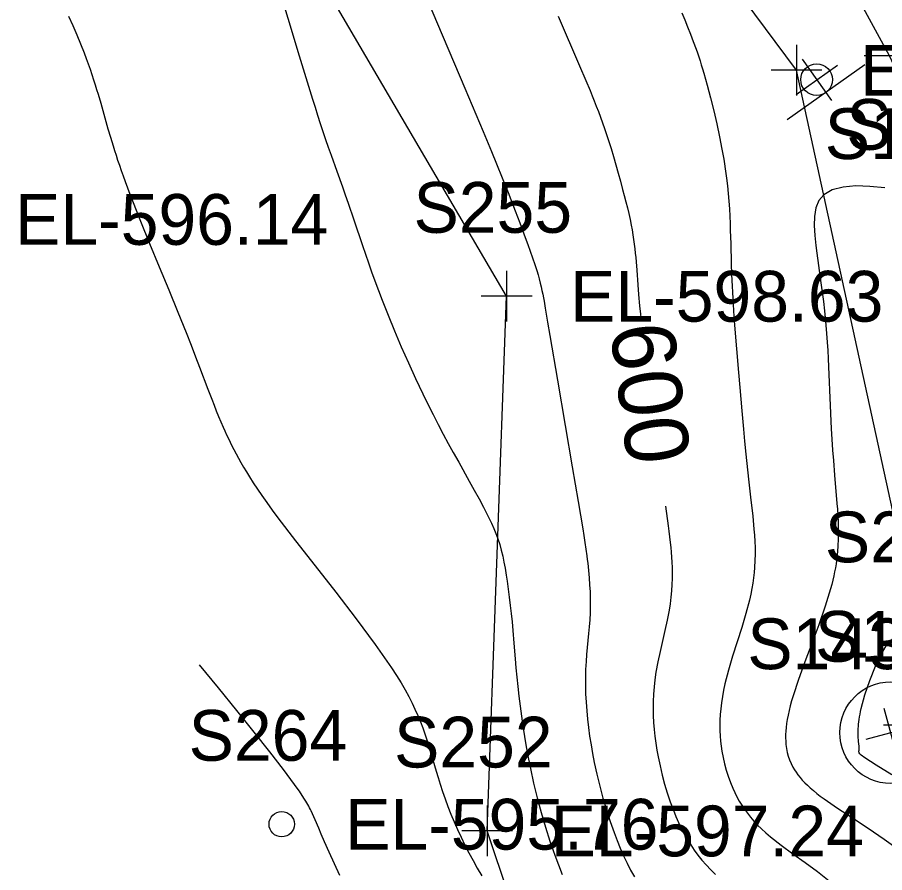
# Model space of a CAD drawing. Extents: x 1729869 to 1735532, y 648588 to 653771.
# Drawn here: x 1730257.5 to 1730325.8, y 652885.6 to 652953 of the extents above; entities that cross this region are included whole.
import ezdxf

# ---------------------------------------------------------------- set-up
doc = ezdxf.new("R2010")
doc.units = 0
for name, color, linetype in [('SURVEY - CONTOURS - Index with Text', 7, 'Continuous'), ('SURVEY - CONTOURS - Intermediate with optional Text', 7, 'Continuous'), ('SURVEY - DTM - Breaklines', 7, 'Continuous'), ('SURVEY - DTM - Breaklines - Points - Elevations', 7, 'Continuous'), ('SURVEY - DTM - Breaklines - Points - Locators', 7, 'Continuous'), ('SURVEY - DTM - Breaklines - Points - Numbers', 7, 'Continuous'), ('SURVEY - DTM - Spot Points - Elevations', 7, 'Continuous'), ('SURVEY - DTM - Spot Points - Locators', 7, 'Continuous'), ('SURVEY - DTM - Spot Points - Point Numbers', 7, 'Continuous'), ('SURVEY - TRAFFIC CONTROL - Signs - Points - Locators', 7, 'Continuous'), ('SURVEY - TRAFFIC CONTROL - Signs - Points - Numbers', 7, 'Continuous'), ('SURVEY - TRAFFIC CONTROL - Signs and Devices with Text', 7, 'Continuous'), ('SURVEY - TRANSPORTATION - Features - Points - Numbers', 7, 'Continuous'), ('SURVEY - UTILITIES - Cable (Underground) - Points - Locators', 7, 'Continuous'), ('SURVEY - UTILITIES - Cable (Underground) - Points - Numbers', 7, 'Continuous')]:
    doc.layers.add(name, color=color, linetype=linetype)

msp = doc.modelspace()

# ---------------------------------------------------------------- linework, layer by layer
at = {"layer": 'SURVEY - CONTOURS - Index with Text'}
for points in [[(1730300.115, 652953.068), (1730301.798, 652949.164), (1730302.292, 652948.002), (1730302.622, 652947.21), (1730302.787, 652946.808), (1730302.95, 652946.4), (1730303.113, 652945.986), (1730303.279, 652945.555), (1730303.443, 652945.117), (1730303.605, 652944.67), (1730303.766, 652944.216), (1730303.924, 652943.753), (1730304.079, 652943.281), (1730304.277, 652942.65), (1730304.471, 652942.007), (1730304.659, 652941.359), (1730304.841, 652940.71), (1730305.017, 652940.066), (1730305.188, 652939.431), (1730305.318, 652938.939), (1730305.443, 652938.456), (1730305.562, 652937.982), (1730305.673, 652937.518), (1730305.775, 652937.062), (1730305.866, 652936.615), (1730305.937, 652936.229), (1730306, 652935.849), (1730306.055, 652935.475), (1730306.103, 652935.108), (1730306.146, 652934.747), (1730306.183, 652934.391), (1730306.215, 652934.054), (1730306.244, 652933.721), (1730306.294, 652933.066), (1730306.381, 652931.916), (1730306.443, 652931.154), (1730306.524, 652930.253), (1730306.59, 652929.592), (1730306.617, 652929.345)], [(1730308.561, 652914.471), (1730308.78, 652912.921), (1730308.838, 652912.485), (1730308.892, 652912.048), (1730308.942, 652911.609), (1730308.981, 652911.222), (1730309.015, 652910.832), (1730309.043, 652910.44), (1730309.065, 652910.043), (1730309.079, 652909.641), (1730309.086, 652909.233), (1730309.083, 652908.763), (1730309.067, 652908.284), (1730309.038, 652907.795), (1730308.993, 652907.296), (1730308.931, 652906.785), (1730308.851, 652906.263), (1730308.701, 652905.475), (1730308.522, 652904.668), (1730308.137, 652903.022), (1730307.958, 652902.196), (1730307.807, 652901.378), (1730307.723, 652900.796), (1730307.659, 652900.22), (1730307.616, 652899.65), (1730307.592, 652899.084), (1730307.587, 652898.522), (1730307.6, 652897.963), (1730307.628, 652897.421), (1730307.672, 652896.88), (1730307.73, 652896.339), (1730307.803, 652895.798), (1730307.89, 652895.255), (1730307.99, 652894.709), (1730308.138, 652893.996), (1730308.308, 652893.281), (1730308.498, 652892.57), (1730308.708, 652891.868), (1730308.937, 652891.179), (1730309.184, 652890.507), (1730309.379, 652890.025), (1730309.586, 652889.555), (1730309.805, 652889.096), (1730310.037, 652888.648), (1730310.285, 652888.211), (1730310.55, 652887.784), (1730310.827, 652887.375), (1730311.122, 652886.974), (1730311.437, 652886.581), (1730311.772, 652886.196), (1730312.13, 652885.817), (1730312.51, 652885.446)]]:
    msp.add_lwpolyline(points, dxfattribs=at)
at = {"layer": 'SURVEY - CONTOURS - Intermediate with optional Text'}
for points in [[(1730288.449, 652957.558), (1730292.746, 652947.392), (1730294.188, 652943.984), (1730294.843, 652942.422), (1730295.248, 652941.444), (1730295.705, 652940.326), (1730295.933, 652939.76), (1730296.159, 652939.193), (1730296.382, 652938.628), (1730296.722, 652937.748), (1730297.08, 652936.803), (1730297.518, 652935.628), (1730297.719, 652935.083), (1730297.913, 652934.548), (1730298.096, 652934.026), (1730298.265, 652933.521), (1730298.418, 652933.038), (1730298.518, 652932.698), (1730298.609, 652932.369), (1730298.69, 652932.05), (1730298.761, 652931.751), (1730298.827, 652931.456), (1730298.887, 652931.163), (1730298.941, 652930.891), (1730298.993, 652930.616), (1730299.092, 652930.057), (1730299.276, 652928.96), (1730299.452, 652927.907), (1730300.055, 652924.404), (1730300.671, 652920.814), (1730301.215, 652917.575), (1730301.679, 652914.838), (1730302.039, 652912.684), (1730302.126, 652912.148), (1730302.21, 652911.612), (1730302.289, 652911.076), (1730302.362, 652910.543), (1730302.399, 652910.255), (1730302.433, 652909.967), (1730302.465, 652909.679), (1730302.495, 652909.391), (1730302.523, 652909.101), (1730302.548, 652908.81), (1730302.586, 652908.273), (1730302.615, 652907.729), (1730302.632, 652907.179), (1730302.637, 652906.623), (1730302.626, 652906.063), (1730302.6, 652905.499), (1730302.56, 652904.964), (1730302.509, 652904.425), (1730302.396, 652903.333), (1730302.343, 652902.778), (1730302.3, 652902.216), (1730302.268, 652901.594), (1730302.253, 652900.964), (1730302.254, 652900.324), (1730302.272, 652899.675), (1730302.305, 652899.017), (1730302.354, 652898.35), (1730302.417, 652897.692), (1730302.494, 652897.026), (1730302.587, 652896.351), (1730302.695, 652895.666), (1730302.817, 652894.971), (1730302.956, 652894.267), (1730303.159, 652893.338), (1730303.386, 652892.4), (1730303.637, 652891.463), (1730303.909, 652890.536), (1730304.201, 652889.628), (1730304.511, 652888.748), (1730304.752, 652888.119), (1730305.002, 652887.51), (1730305.262, 652886.92), (1730305.533, 652886.35), (1730305.816, 652885.799), (1730306.11, 652885.267)], [(1730277.924, 652955.91), (1730279.705, 652949.952), (1730280.121, 652948.573), (1730280.536, 652947.218), (1730280.745, 652946.548), (1730280.947, 652945.904), (1730281.152, 652945.265), (1730281.358, 652944.63), (1730281.566, 652943.999), (1730281.778, 652943.371), (1730281.992, 652942.746), (1730282.211, 652942.121), (1730282.655, 652940.874), (1730283.101, 652939.624), (1730283.323, 652938.996), (1730283.548, 652938.349), (1730283.996, 652937.037), (1730284.685, 652935.005), (1730284.916, 652934.329), (1730285.155, 652933.639), (1730285.404, 652932.933), (1730285.665, 652932.21), (1730285.939, 652931.468), (1730286.23, 652930.704), (1730286.703, 652929.505), (1730287.212, 652928.27), (1730287.747, 652927.016), (1730288.302, 652925.761), (1730288.869, 652924.522), (1730289.441, 652923.317), (1730289.846, 652922.492), (1730290.25, 652921.691), (1730290.651, 652920.912), (1730291.051, 652920.154), (1730291.448, 652919.415), (1730291.843, 652918.693), (1730292.269, 652917.924), (1730293.098, 652916.444), (1730293.492, 652915.736), (1730293.869, 652915.049), (1730294.223, 652914.386), (1730294.445, 652913.959), (1730294.655, 652913.539), (1730294.851, 652913.126), (1730295.033, 652912.718), (1730295.199, 652912.311), (1730295.349, 652911.904), (1730295.497, 652911.449), (1730295.625, 652910.99), (1730295.737, 652910.528), (1730295.836, 652910.06), (1730295.924, 652909.588), (1730296.018, 652909.019), (1730296.087, 652908.564), (1730296.175, 652907.938), (1730296.258, 652907.3), (1730296.335, 652906.653), (1730296.407, 652905.999), (1730296.472, 652905.341), (1730296.532, 652904.681), (1730296.616, 652903.661), (1730296.716, 652902.447), (1730296.779, 652901.735), (1730296.848, 652901.005), (1730296.925, 652900.258), (1730297.009, 652899.493), (1730297.104, 652898.711), (1730297.205, 652897.934), (1730297.318, 652897.14), (1730297.444, 652896.33), (1730297.584, 652895.503), (1730297.741, 652894.659), (1730297.915, 652893.798), (1730298.17, 652892.654), (1730298.454, 652891.495), (1730298.766, 652890.334), (1730299.102, 652889.184), (1730299.46, 652888.059), (1730299.837, 652886.972), (1730300.126, 652886.199), (1730300.423, 652885.455)], [(1730261.523, 652953.083), (1730261.858, 652952.347), (1730262.176, 652951.616), (1730262.473, 652950.897), (1730262.748, 652950.196), (1730262.916, 652949.75), (1730263.074, 652949.314), (1730263.223, 652948.888), (1730263.363, 652948.472), (1730263.496, 652948.066), (1730263.622, 652947.669), (1730263.738, 652947.295), (1730263.848, 652946.929), (1730264.057, 652946.216), (1730264.63, 652944.206), (1730264.827, 652943.531), (1730264.928, 652943.197), (1730265.033, 652942.853), (1730265.145, 652942.498), (1730265.264, 652942.128), (1730265.392, 652941.743), (1730265.529, 652941.339), (1730265.672, 652940.928), (1730265.826, 652940.496), (1730265.992, 652940.04), (1730266.171, 652939.559), (1730266.363, 652939.052), (1730266.569, 652938.516), (1730267.203, 652936.914), (1730267.913, 652935.163), (1730268.663, 652933.336), (1730269.416, 652931.509), (1730270.135, 652929.757), (1730270.784, 652928.154), (1730271.182, 652927.149), (1730271.535, 652926.241), (1730271.85, 652925.417), (1730272.504, 652923.682), (1730272.807, 652922.892), (1730272.988, 652922.431), (1730273.169, 652921.981), (1730273.35, 652921.54), (1730273.532, 652921.109), (1730273.715, 652920.686), (1730273.847, 652920.391), (1730273.98, 652920.098), (1730274.117, 652919.806), (1730274.257, 652919.513), (1730274.403, 652919.219), (1730274.554, 652918.921), (1730274.726, 652918.591), (1730274.909, 652918.253), (1730275.103, 652917.904), (1730275.313, 652917.542), (1730275.539, 652917.164), (1730275.784, 652916.768), (1730276.079, 652916.308), (1730276.401, 652915.82), (1730276.755, 652915.302), (1730277.142, 652914.75), (1730277.565, 652914.162), (1730278.028, 652913.536), (1730279.398, 652911.742), (1730280.948, 652909.76), (1730282.579, 652907.68), (1730284.193, 652905.588), (1730285.691, 652903.574), (1730286.975, 652901.726), (1730287.368, 652901.116), (1730287.722, 652900.538), (1730288.042, 652899.986), (1730288.33, 652899.46), (1730288.589, 652898.956), (1730288.821, 652898.472), (1730289.048, 652897.964), (1730289.25, 652897.473), (1730289.433, 652896.996), (1730289.599, 652896.529), (1730289.753, 652896.068), (1730289.898, 652895.611), (1730290.051, 652895.111), (1730290.5, 652893.599), (1730290.654, 652893.086), (1730290.816, 652892.568), (1730291.004, 652891.986), (1730291.206, 652891.396), (1730291.421, 652890.8), (1730291.652, 652890.198), (1730291.899, 652889.593), (1730292.165, 652888.986), (1730292.45, 652888.376), (1730292.752, 652887.767), (1730293.068, 652887.159), (1730293.397, 652886.553), (1730293.736, 652885.949), (1730294.083, 652885.35)], [(1730309.847, 652953.335), (1730310.076, 652952.791), (1730310.304, 652952.235), (1730310.53, 652951.665), (1730310.754, 652951.08), (1730310.973, 652950.479), (1730311.078, 652950.179), (1730311.182, 652949.874), (1730311.285, 652949.563), (1730311.387, 652949.247), (1730311.487, 652948.923), (1730311.587, 652948.593), (1730311.859, 652947.636), (1730312.121, 652946.638), (1730312.371, 652945.616), (1730312.604, 652944.588), (1730312.819, 652943.573), (1730313.012, 652942.588), (1730313.084, 652942.195), (1730313.152, 652941.809), (1730313.216, 652941.429), (1730313.275, 652941.056), (1730313.329, 652940.687), (1730313.378, 652940.322), (1730313.451, 652939.705), (1730313.511, 652939.098), (1730313.559, 652938.498), (1730313.598, 652937.907), (1730313.629, 652937.324), (1730313.654, 652936.748), (1730313.673, 652936.202), (1730313.704, 652935.131), (1730313.745, 652933.584), (1730313.775, 652932.709), (1730313.813, 652931.797), (1730313.836, 652931.317), (1730313.861, 652930.838), (1730313.888, 652930.359), (1730313.919, 652929.881), (1730313.951, 652929.406), (1730314.002, 652928.74), (1730314.309, 652924.999), (1730314.411, 652923.831), (1730314.576, 652921.982), (1730314.702, 652920.541), (1730314.79, 652919.585), (1730314.894, 652918.555), (1730315.105, 652916.592), (1730315.262, 652915.185), (1730315.433, 652913.692), (1730315.47, 652913.348), (1730315.505, 652913.002), (1730315.537, 652912.653), (1730315.574, 652912.177), (1730315.602, 652911.692), (1730315.619, 652911.198), (1730315.623, 652910.694), (1730315.612, 652910.177), (1730315.583, 652909.648), (1730315.548, 652909.243), (1730315.501, 652908.829), (1730315.442, 652908.405), (1730315.369, 652907.97), (1730315.281, 652907.522), (1730315.178, 652907.062), (1730314.899, 652906.003), (1730314.569, 652904.899), (1730313.856, 652902.644), (1730313.526, 652901.538), (1730313.25, 652900.478), (1730313.137, 652899.963), (1730313.044, 652899.463), (1730312.969, 652898.979), (1730312.913, 652898.509), (1730312.875, 652898.052), (1730312.853, 652897.606), (1730312.846, 652897.183), (1730312.854, 652896.768), (1730312.876, 652896.361), (1730312.911, 652895.96), (1730312.958, 652895.563), (1730313.016, 652895.171), (1730313.109, 652894.665), (1730313.222, 652894.164), (1730313.353, 652893.669), (1730313.505, 652893.182), (1730313.676, 652892.704), (1730313.868, 652892.236), (1730314.023, 652891.897), (1730314.191, 652891.564), (1730314.373, 652891.235), (1730314.57, 652890.91), (1730314.785, 652890.589), (1730315.018, 652890.271), (1730315.266, 652889.961), (1730315.534, 652889.653), (1730315.823, 652889.345), (1730316.134, 652889.037), (1730316.469, 652888.729), (1730316.829, 652888.42), (1730317.679, 652887.75), (1730318.607, 652887.071), (1730319.575, 652886.379), (1730320.544, 652885.676), (1730321.474, 652884.958)], [(1730325.848, 652939.542), (1730324.675, 652939.667), (1730323.563, 652939.697), (1730322.555, 652939.611), (1730321.697, 652939.387), (1730321.035, 652939.005), (1730320.647, 652938.54), (1730320.41, 652937.965), (1730320.296, 652937.302), (1730320.278, 652936.573), (1730320.327, 652935.801), (1730320.417, 652935.008), (1730320.497, 652934.402), (1730320.812, 652932.076), (1730320.912, 652931.323), (1730321.004, 652930.586), (1730321.088, 652929.865), (1730321.148, 652929.297), (1730321.201, 652928.738), (1730321.257, 652928.064), (1730321.304, 652927.399), (1730321.344, 652926.743), (1730321.378, 652926.095), (1730321.408, 652925.455), (1730321.538, 652922.391), (1730321.595, 652921.168), (1730321.627, 652920.562), (1730321.676, 652919.744), (1730321.734, 652918.878), (1730321.794, 652918.078), (1730321.888, 652916.906), (1730322.07, 652914.69), (1730322.106, 652914.224), (1730322.137, 652913.753), (1730322.167, 652913.163), (1730322.183, 652912.557), (1730322.179, 652911.933), (1730322.152, 652911.288), (1730322.094, 652910.618), (1730322.002, 652909.92), (1730321.95, 652909.61), (1730321.89, 652909.293), (1730321.823, 652908.969), (1730321.747, 652908.638), (1730321.663, 652908.3), (1730321.571, 652907.954), (1730321.149, 652906.577), (1730320.645, 652905.127), (1730320.099, 652903.65), (1730319.552, 652902.194), (1730319.045, 652900.805), (1730318.621, 652899.53), (1730318.5, 652899.122), (1730318.394, 652898.732), (1730318.301, 652898.36), (1730318.223, 652898.005), (1730318.159, 652897.666), (1730318.107, 652897.343), (1730318.07, 652897.041), (1730318.044, 652896.752), (1730318.031, 652896.474), (1730318.029, 652896.206), (1730318.037, 652895.947), (1730318.057, 652895.696), (1730318.099, 652895.378), (1730318.159, 652895.07), (1730318.239, 652894.77), (1730318.339, 652894.478), (1730318.46, 652894.192), (1730318.602, 652893.91), (1730318.722, 652893.704), (1730318.854, 652893.5), (1730319.001, 652893.296), (1730319.163, 652893.091), (1730319.341, 652892.886), (1730319.536, 652892.679), (1730319.745, 652892.474), (1730319.971, 652892.266), (1730320.216, 652892.055), (1730320.48, 652891.839), (1730320.763, 652891.619), (1730321.067, 652891.395), (1730322.115, 652890.673), (1730323.294, 652889.904), (1730324.545, 652889.092), (1730325.805, 652888.24), (1730327.013, 652887.353)], [(1730323.992, 652894.851), (1730323.886, 652894.96), (1730323.823, 652895.042), (1730323.794, 652895.102), (1730323.79, 652895.149), (1730323.799, 652895.188), (1730323.813, 652895.226), (1730323.824, 652895.268), (1730323.83, 652895.316), (1730323.831, 652895.37), (1730323.83, 652895.43), (1730323.818, 652895.566), (1730323.778, 652895.917), (1730323.764, 652896.056), (1730323.752, 652896.208), (1730323.744, 652896.371), (1730323.74, 652896.506), (1730323.74, 652896.647), (1730323.742, 652896.796), (1730323.749, 652896.953), (1730323.76, 652897.117), (1730323.775, 652897.289), (1730323.796, 652897.474), (1730323.822, 652897.667), (1730323.854, 652897.869), (1730323.892, 652898.078), (1730323.935, 652898.295), (1730323.984, 652898.52), (1730324.273, 652899.599), (1730324.657, 652900.742), (1730325.108, 652901.866), (1730325.599, 652902.887), (1730326.104, 652903.722)], [(1730282.89, 652885.355), (1730282.059, 652887.205), (1730281.696, 652888.024), (1730281.438, 652888.619), (1730281.241, 652889.086), (1730280.967, 652889.748), (1730280.861, 652889.996), (1730280.759, 652890.222), (1730280.645, 652890.457), (1730280.583, 652890.58), (1730280.515, 652890.708), (1730280.448, 652890.83), (1730280.376, 652890.957), (1730280.298, 652891.09), (1730280.214, 652891.229), (1730280.123, 652891.376), (1730279.928, 652891.679), (1730279.712, 652892), (1730279.466, 652892.351), (1730279.332, 652892.539), (1730278.457, 652893.716), (1730277.38, 652895.107), (1730276.139, 652896.671), (1730274.777, 652898.365), (1730273.333, 652900.144), (1730271.849, 652901.967)], [(1730326.389, 652893.309), (1730325.153, 652894.065), (1730324.273, 652894.638), (1730323.992, 652894.851)]]:
    msp.add_lwpolyline(points, dxfattribs=at)
at = {"layer": 'SURVEY - DTM - Breaklines'}
for points in [[(1730351.322, 652820.352), (1730351.958, 652834.921), (1730351.82, 652849.216), (1730351.554, 652859.354), (1730351.73, 652861.691), (1730350.926, 652867.987), (1730348.617, 652882.131), (1730345.817, 652896.161), (1730342.17, 652909.765), (1730337.556, 652923.862), (1730332.352, 652936.821), (1730326.227, 652949.957), (1730319.415, 652962.45), (1730311.49, 652974.12), (1730302.705, 652984.601), (1730293.09, 652994.429), (1730281.606, 653004.032), (1730270.802, 653011.865), (1730258.37, 653019.141), (1730245.496, 653025.784), (1730235.733, 653030.282)], [(1730339.071, 652799.686), (1730341.988, 652848.82), (1730328.456, 652905.045), (1730318.892, 652948.813), (1730289.948, 652987.757), (1730243.93, 653016.919)], [(1730224.303, 652847.361), (1730259.138, 652835.282), (1730312.018, 652818.116), (1730308.478, 652847.17), (1730294.511, 652888.877), (1730296.045, 652931.008), (1730272.974, 652970.398), (1730232.943, 653000.309)]]:
    msp.add_lwpolyline(points, dxfattribs=at)
at = {"layer": 'SURVEY - DTM - Breaklines - Points - Locators'}
for p, q in [((1730318.892, 652950.813), (1730318.892, 652946.813)), ((1730328.227, 652949.957), (1730324.227, 652949.957)), ((1730320.892, 652948.813), (1730316.892, 652948.813)), ((1730296.045, 652933.008), (1730296.045, 652929.008)), ((1730298.045, 652931.008), (1730294.045, 652931.008)), ((1730294.511, 652890.877), (1730294.511, 652886.877)), ((1730296.511, 652888.877), (1730292.511, 652888.877))]:
    msp.add_line(p, q, dxfattribs=at)
at = {"layer": 'SURVEY - DTM - Spot Points - Locators'}
msp.add_circle((1730278.324, 652889.407), 1, dxfattribs=at)
at = {"layer": 'SURVEY - TRAFFIC CONTROL - Signs - Points - Locators'}
for p, q in [((1730319.342, 652949.697), (1730321.656, 652946.435)), ((1730318.868, 652946.909), (1730322.13, 652949.223)), ((1730325.78, 652898.556), (1730326.818, 652894.692)), ((1730324.367, 652896.105), (1730328.231, 652897.143))]:
    msp.add_line(p, q, dxfattribs=at)
at = {"layer": 'SURVEY - TRAFFIC CONTROL - Signs and Devices with Text'}
msp.add_line((1730324.266, 652949.237), (1730318.149, 652944.898), dxfattribs=at)
for centre, radius in [((1730320.467, 652948.074), 1.25), ((1730326.299, 652896.624), 4)]:
    msp.add_circle(centre, radius, dxfattribs=at)
at = {"layer": 'SURVEY - UTILITIES - Cable (Underground) - Points - Locators'}
msp.add_line((1730329.731, 652897.213), (1730325.731, 652897.213), dxfattribs=at)

# ---------------------------------------------------------------- texts
at = {"layer": 'SURVEY - CONTOURS - Index with Text'}
msp.add_text('600', height=5, rotation=277.4475, dxfattribs=at).set_placement((1730304.171, 652928.588))
at = {"layer": 'SURVEY - DTM - Breaklines - Points - Elevations'}
for s, p in [('EL-601.73', (1730323.892, 652946.813)), ('EL-598.63', (1730301.045, 652929.008)), ('EL-597.24', (1730299.511, 652886.877))]:
    msp.add_text(s, height=4, dxfattribs=at).set_placement(p)
at = {"layer": 'SURVEY - DTM - Breaklines - Points - Numbers'}
for s, p in [('S10257', (1730321.112, 652941.821)), ('S255', (1730288.709, 652936.008)), ('S253', (1730321.12, 652910.045)), ('S252', (1730287.175, 652893.877))]:
    msp.add_text(s, height=4, dxfattribs=at).set_placement(p)
at = {"layer": 'SURVEY - DTM - Spot Points - Elevations'}
for s, p in [('EL-596.14', (1730257.31, 652935.06)), ('EL-595.76', (1730283.324, 652887.407))]:
    msp.add_text(s, height=4, dxfattribs=at).set_placement(p)
at = {"layer": 'SURVEY - DTM - Spot Points - Point Numbers'}
msp.add_text('S264', height=4, dxfattribs=at).set_placement((1730270.988, 652894.407))
at = {"layer": 'SURVEY - TRAFFIC CONTROL - Signs - Points - Numbers'}
msp.add_text('S14398', height=4, dxfattribs=at).set_placement((1730315.012, 652901.624))
at = {"layer": 'SURVEY - TRANSPORTATION - Features - Points - Numbers'}
msp.add_text('S11127', height=4, dxfattribs=at).set_placement((1730322.807, 652942.548))
at = {"layer": 'SURVEY - UTILITIES - Cable (Underground) - Points - Numbers'}
msp.add_text('S198', height=4, dxfattribs=at).set_placement((1730320.348, 652902.213))

doc.saveas('drawing.dxf')
